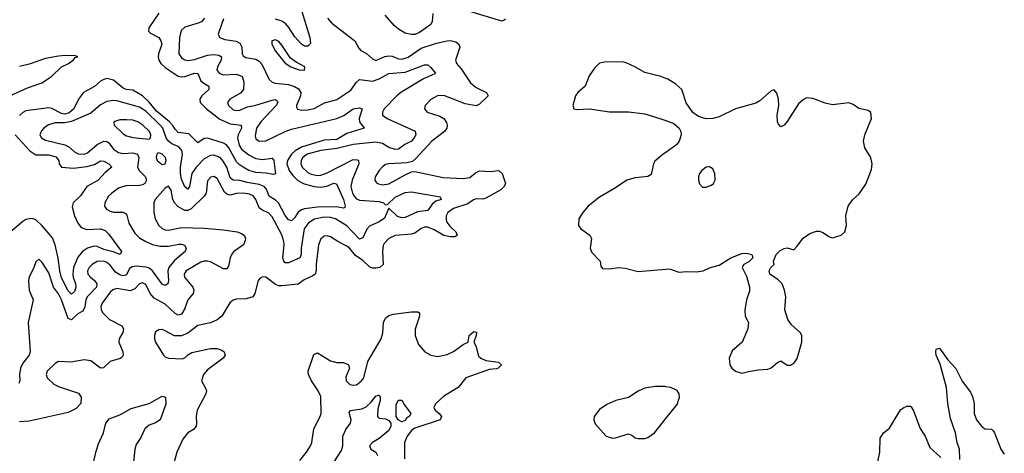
# Model space of a CAD drawing. Header units: inches. Extents: x 1694797 to 1849917, y 907313 to 1017959.
# Tile 747 of 834: x 1806011 to 1812090, y 994043 to 996720. Entities that reach past the tile are written whole.
import ezdxf

# ---------------------------------------------------------------- set-up
doc = ezdxf.new("R2010")
doc.units = ezdxf.units.IN
doc.header["$MEASUREMENT"] = 0
doc.layers.add('B8909', color=7, linetype='Continuous')
doc.layers.add('B8919', color=7, linetype='Continuous')

msp = doc.modelspace()

# ---------------------------------------------------------------- linework, layer by layer
at = {"layer": 'B8909', "color": 5}
for points, elevation in [([(1806870, 996761.1), (1806808.7, 996670), (1806806, 996650), (1806817.7, 996637.7), (1806870, 996610.2), (1806883.4, 996590), (1806888.3, 996568.2), (1806868.6, 996510), (1806866.4, 996490), (1806870.6, 996470), (1806883.4, 996450), (1806910, 996426), (1806990, 996372), (1807010, 996367.8), (1807030, 996369.6), (1807090, 996391.1), (1807110, 996388.7), (1807130, 996342.6), (1807147.4, 996327.4), (1807179.6, 996310), (1807179.2, 996290), (1807135.3, 996250), (1807122.5, 996230), (1807125.4, 996210), (1807165.1, 996170), (1807246.8, 996106.8), (1807310, 996077.8), (1807379.3, 996070), (1807381.5, 996050), (1807359.4, 996010), (1807356.1, 995990), (1807366.5, 995946.5), (1807381.5, 995921.5), (1807425.2, 995885.2), (1807470, 995862.6), (1807510, 995856.8), (1807570, 995864.9), (1807579.6, 995850), (1807590, 995769.3), (1807575.6, 995764.4), (1807533.4, 995773.4), (1807470, 995776.6), (1807426.2, 995790), (1807389.8, 995810), (1807366, 995826), (1807350, 995843.2), (1807302.4, 995930), (1807287.6, 995947.6), (1807270, 995958.7), (1807170, 995988.3), (1807150, 995987.1), (1807110, 995961), (1807055.6, 996015.6), (1806990, 996024.6), (1806970, 996043.4), (1806954.6, 996070), (1806936.4, 996090), (1806855.9, 996155.9), (1806810, 996211.4), (1806768.3, 996250), (1806710, 996285.4), (1806670, 996289.9), (1806650, 996298.4), (1806590, 996347.2), (1806550, 996356.5), (1806530, 996351.3), (1806510, 996339.8), (1806472.6, 996307.4), (1806404.7, 996270), (1806374.2, 996230), (1806345.4, 996170), (1806315.6, 996144.4), (1806290, 996137.4), (1806270, 996140.8), (1806210, 996171), (1806190, 996175.1), (1806050, 996158.2), (1806030, 996147.6), (1806010, 996128.8)], 620), ([(1807753.2, 996770), (1807803.1, 996610), (1807806, 996574), (1807790, 996557.6), (1807783.1, 996556.9), (1807770, 996557.2), (1807750, 996568.9), (1807710, 996614.1), (1807672.5, 996672.5), (1807653.7, 996693.7), (1807630, 996710.9), (1807590, 996722.8)], 660), ([(1809010, 996723.7), (1809003.1, 996716.9), (1808988.4, 996711.6), (1808790, 996771.5)], 680), ([(1807152.6, 996730), (1807134.6, 996710), (1807119.4, 996700.6), (1807030, 996674.1), (1807007.2, 996652.8), (1806997.5, 996610), (1806994.3, 996510), (1807010, 996485.2), (1807030, 996472.5), (1807050, 996467.9), (1807090, 996474.3), (1807170, 996501.3), (1807210, 996505), (1807240.7, 996500.7), (1807257.7, 996490), (1807254.6, 996470), (1807231.4, 996430), (1807227.5, 996410), (1807243.6, 996390), (1807270, 996380.1), (1807350, 996383.3), (1807384, 996370), (1807393.9, 996333.9), (1807392.5, 996290), (1807373.8, 996266.2), (1807307.6, 996230), (1807293.4, 996210), (1807299.3, 996190), (1807330, 996163), (1807350, 996158.8), (1807370, 996162.5), (1807418.3, 996181.7), (1807470, 996192), (1807570, 996224.1), (1807590, 996226.9), (1807599.8, 996219.8), (1807604.5, 996210), (1807594.2, 996190), (1807500.1, 996090), (1807474, 996050), (1807464, 996004), (1807470, 995984.9), (1807490, 995970.2), (1807530, 995973.4), (1807649.3, 996030.7), (1807690, 996044), (1807970, 996109.4), (1808011.8, 996128.2), (1808070, 996169.2), (1808110, 996176.1), (1808124.9, 996170), (1808107.3, 996110), (1808108.1, 996090), (1808138.7, 996050), (1808030, 996018.1), (1807970, 995979.8), (1807890, 995976), (1807750, 995933.3), (1807711.4, 995910), (1807690, 995890), (1807665, 995850), (1807661.2, 995830), (1807674.8, 995790), (1807697.8, 995757.8), (1807727.6, 995727.6), (1807767.9, 995707.9), (1807829.9, 995690.1), (1807870, 995685.7), (1807907.2, 995692.8), (1807950, 995710.1), (1807967.1, 995707.1), (1808009.6, 995610), (1808020.7, 995570), (1808018.5, 995561.5), (1808010, 995557.6), (1807965.3, 995565.3), (1807850, 995563.7), (1807770, 995553.5), (1807750, 995547.3), (1807730, 995531.9), (1807710, 995499.3), (1807690, 995478), (1807670, 995484.6), (1807650, 995511.7), (1807609.1, 995589.1), (1807590, 995606.9), (1807551.3, 995631.3), (1807534, 995674), (1807521.2, 995690), (1807490, 995702.8), (1807414.8, 995714.8), (1807370, 995727.8), (1807329.2, 995729.2), (1807310, 995745), (1807289.1, 995809.1), (1807267.8, 995847.8), (1807248.8, 995868.8), (1807210, 995882.9), (1807190, 995881), (1807150, 995860.4), (1807100.3, 995810), (1807074.8, 995770), (1807060.2, 995690), (1807050, 995673.7), (1807030, 995688.6), (1807010, 995735.1), (1807003, 995770), (1807003.4, 995810), (1807016.4, 995890), (1807013, 995913), (1806994.4, 995934.4), (1806950, 995954.7), (1806929, 995970), (1806916, 995990), (1806893.9, 996050), (1806877.5, 996070), (1806790, 996154.8), (1806750, 996180.6), (1806610, 996219), (1806590, 996222.1), (1806550, 996214.5), (1806510, 996193.6), (1806450, 996143), (1806330, 996091.4), (1806290, 996082.8), (1806230, 996082.5), (1806189.3, 996070.7), (1806159.1, 996050), (1806145.3, 996034.7), (1806136.2, 996010), (1806146.2, 995990), (1806170, 995975.7), (1806290, 995946.8), (1806314.5, 995934.5), (1806350, 995904.8), (1806372.9, 995892.9), (1806410, 995891.1), (1806430, 995897.9), (1806490, 995950.6), (1806530.5, 995970.5), (1806550, 995969), (1806560.9, 995960.9), (1806590, 995920.8), (1806620.7, 995900.7), (1806650, 995894.2), (1806710, 995899.1), (1806738, 995890), (1806745.9, 995870), (1806739, 995810), (1806750, 995786.2), (1806788.3, 995750), (1806794.6, 995730), (1806784.2, 995710), (1806770, 995700.8), (1806750, 995696.4), (1806666.3, 995693.7), (1806620.8, 995679.2), (1806579.1, 995650), (1806559.2, 995630), (1806536.9, 995590), (1806533.8, 995570), (1806546, 995550), (1806570, 995537.8), (1806590, 995532.9), (1806650, 995532.5), (1806664.7, 995524.7), (1806672.6, 995512.6), (1806684, 995464), (1806722, 995402), (1806750, 995373.2), (1806790.2, 995350), (1806830, 995332.7), (1806877, 995323), (1806930, 995322.3), (1806994, 995334), (1807010, 995334.4), (1807028.1, 995328.1), (1807038.3, 995310), (1807032.8, 995290), (1806966.3, 995233.7), (1806932, 995190), (1806926.4, 995170), (1806930.1, 995109.9), (1806926, 995090), (1806910, 995080.3), (1806890, 995087.5), (1806830.2, 995170.2), (1806810, 995186.5), (1806792.6, 995192.6), (1806730, 995197.8), (1806705.8, 995194.2), (1806690, 995183.8), (1806670, 995145.7), (1806650, 995138.7), (1806630, 995144.2), (1806602.3, 995162.3), (1806570, 995205.4), (1806550, 995222), (1806530, 995229.4), (1806490, 995227.1), (1806458.9, 995210), (1806439.8, 995190), (1806430.1, 995170), (1806431.6, 995150), (1806447.8, 995130), (1806473.9, 995110), (1806486.5, 995090), (1806484.5, 995070), (1806427.8, 995010), (1806419.9, 994990), (1806413.1, 994946.9), (1806399.9, 994920.1), (1806370, 994904), (1806330, 994866.6), (1806310, 994876.1), (1806268.9, 994990), (1806250, 995027.3), (1806220.6, 995070), (1806190, 995156.8), (1806150, 995222), (1806130, 995241.2), (1806110, 995225.2), (1806098.2, 995190), (1806069.3, 995130.7), (1806065.2, 995110), (1806070.6, 995050.6), (1806094.3, 994990), (1806064.2, 994850), (1806075.1, 994670), (1806069.3, 994650), (1806030, 994600.8), (1806015.1, 994570), (1806009.5, 994529.4), (1806012.7, 994490), (1806005.8, 994474.1)], 640), ([(1807270, 996725.1), (1807242.8, 996650), (1807236.9, 996630), (1807243.8, 996610), (1807277.8, 996597.8), (1807347.4, 996587.4), (1807370, 996574.4), (1807382, 996550), (1807384.4, 996510), (1807390, 996498), (1807407.6, 996487.6), (1807470, 996476.4), (1807490, 996465.2), (1807505.9, 996445.9), (1807552, 996352), (1807570, 996335.2), (1807588.6, 996328.6), (1807670, 996320.1), (1807707.8, 996307.8), (1807732.5, 996292.5), (1807746.1, 996270), (1807745.1, 996250), (1807720.2, 996190), (1807721, 996181), (1807727.1, 996167.1), (1807750, 996161.7), (1807790, 996163.4), (1807830, 996173), (1807893.5, 996206.5), (1807970, 996227.8), (1808054.9, 996285.1), (1808090, 996335.2), (1808110, 996350.9), (1808190, 996341.6), (1808230, 996355.3), (1808290, 996387.2), (1808390, 996396.6), (1808510, 996440.7), (1808530, 996441.5), (1808550, 996424.6), (1808578, 996390), (1808574.5, 996385.5), (1808503.9, 996356.1), (1808364.8, 996270), (1808339.2, 996250), (1808261.1, 996170), (1808250.2, 996150), (1808251.7, 996130), (1808279.5, 996110), (1808452.4, 996032.4), (1808455.9, 996010), (1808447, 995990), (1808429.3, 995970), (1808389.2, 995950), (1808350, 995920.7), (1808330, 995917.9), (1808290, 995930.3), (1808250, 995955.7), (1808210, 995964.9), (1808070, 995949.9), (1807970, 995925.7), (1807870, 995913.4), (1807785.5, 995890), (1807760.1, 995870), (1807748.6, 995850), (1807747, 995830), (1807754.5, 995810), (1807790, 995777), (1807810, 995766.2), (1807850, 995757.7), (1807870, 995759.6), (1807910, 995773.9), (1808070, 995856.4), (1808095.9, 995855.9), (1808103.6, 995850), (1808105.9, 995830), (1808063.8, 995730), (1808056.3, 995690), (1808065.2, 995650), (1808075.7, 995630), (1808090, 995615.3), (1808110, 995605.9), (1808230, 995598.8), (1808256.5, 995590), (1808270, 995578), (1808281.5, 995578.5), (1808330, 995625.6), (1808390, 995652.7), (1808430, 995658.4), (1808606.8, 995626.8), (1808613, 995610), (1808580.5, 995599.5), (1808558.6, 995581.4), (1808530, 995541.8), (1808466.7, 995533.3), (1808390, 995498.3), (1808370, 995497), (1808344.3, 995504.3), (1808290, 995557.2), (1808264, 995496), (1808230, 995473.3), (1808170, 995445.9), (1808153.3, 995426.7), (1808130, 995374), (1808113.6, 995366.4), (1808110, 995366), (1808030, 995447.5), (1807961.4, 995490), (1807930, 995498.1), (1807890, 995500.9), (1807831, 995489), (1807793.8, 995466.2), (1807768.3, 995430), (1807748, 995310), (1807748.4, 995270), (1807740.2, 995250), (1807670, 995220.2), (1807650, 995219.8), (1807641.2, 995230), (1807634.7, 995250), (1807644, 995330), (1807642.6, 995350), (1807630, 995391.3), (1807570, 995503.2), (1807550, 995526.3), (1807506.4, 995546.4), (1807490, 995558.6), (1807470, 995610.8), (1807452.8, 995632.8), (1807430, 995642.4), (1807390, 995649.2), (1807350, 995647.6), (1807310, 995637.6), (1807290, 995642.2), (1807275.8, 995655.8), (1807230, 995739.3), (1807210, 995751.7), (1807191.1, 995748.9), (1807170, 995724.5), (1807162.3, 995650), (1807150.1, 995630), (1807070, 995551.6), (1807050, 995541.4), (1807030, 995542.8), (1806987.1, 995567.1), (1806968, 995588), (1806957.5, 995610), (1806947, 995667), (1806930, 995692.8), (1806910, 995680.5), (1806848.4, 995610), (1806838.9, 995590), (1806840.2, 995530), (1806847.6, 995490), (1806870.1, 995450.1), (1806890, 995432.1), (1806910, 995423.5), (1806930, 995421.9), (1807010, 995437.5), (1807150, 995433.6), (1807270, 995423.4), (1807353, 995410), (1807380.8, 995400.7), (1807396.9, 995390), (1807404.5, 995370), (1807403.7, 995356.3), (1807392.8, 995330), (1807333.1, 995290), (1807322.6, 995277.4), (1807310.2, 995250), (1807300.8, 995199.2), (1807290, 995181.6), (1807270, 995181.7), (1807190, 995224.5), (1807170, 995229.8), (1807150, 995229.1), (1807130, 995222.7), (1807038, 995170), (1807026.6, 995150), (1807029.5, 995130), (1807080.5, 995070), (1807086.8, 995050), (1807081.3, 995030), (1807050, 994991.1), (1807027.7, 994932.3), (1807010, 994901.6), (1806990, 994897), (1806970, 994907.3), (1806910, 994963.2), (1806841.6, 995001.5), (1806817.1, 995030), (1806790, 995085.1), (1806770, 995095.2), (1806750, 995088.9), (1806721.3, 995058.7), (1806694, 995046), (1806610, 995060.8), (1806586.6, 995053.4), (1806570, 995038.5), (1806519.4, 994970), (1806512.4, 994950), (1806513.6, 994930), (1806524.1, 994910), (1806564.8, 994870), (1806641.6, 994830), (1806652.1, 994812.1), (1806647.4, 994790), (1806626.1, 994750), (1806622.7, 994730), (1806647.7, 994670), (1806650.2, 994650), (1806642.8, 994637.2), (1806631.8, 994628.2), (1806570.6, 994609.4), (1806529.2, 994570.8), (1806510, 994569.8), (1806450, 994613.8), (1806410, 994621.1), (1806326.2, 994606.2), (1806250.2, 994609.8), (1806230, 994598.3), (1806180.9, 994550), (1806174.3, 994530), (1806180.3, 994510), (1806222, 994470), (1806250, 994455), (1806374.6, 994414.6), (1806391.5, 994390), (1806388.1, 994350), (1806359, 994321), (1806310, 994295.7), (1806070, 994241.3), (1806010, 994237)], 660), ([(1807912.2, 996730), (1807939.1, 996699.1), (1808079.6, 996590), (1808104.8, 996544.8), (1808118, 996530), (1808152.5, 996512.5), (1808190, 996478), (1808210, 996469.1), (1808266.1, 996493.9), (1808290, 996497.8), (1808310, 996495), (1808350, 996478.9), (1808370, 996477), (1808410, 996488.1), (1808490, 996544.2), (1808584.8, 996575.2), (1808650, 996590.7), (1808671.3, 996591.3), (1808703.6, 996583.6), (1808723.1, 996570), (1808729.1, 996550), (1808700.7, 996470), (1808707.1, 996450), (1808735.9, 996415.9), (1808795.2, 996330), (1808830, 996300.9), (1808893.7, 996270), (1808903.2, 996250), (1808850, 996198.3), (1808830, 996189.3), (1808761.7, 996201.7), (1808630, 996251.8), (1808590.2, 996249.8), (1808550, 996228.2), (1808513.7, 996190), (1808510.4, 996170), (1808526.4, 996150), (1808604.5, 996124.5), (1808629.6, 996109.6), (1808646.5, 996086.5), (1808650.8, 996070), (1808647.8, 996050), (1808632.9, 996030), (1808556.2, 995970), (1808457.5, 995862.5), (1808435.6, 995844.4), (1808403.6, 995836.4), (1808289.3, 995830.7), (1808270, 995826.2), (1808250, 995812.3), (1808230, 995789.6), (1808206.7, 995750), (1808204.6, 995730), (1808213.8, 995713.8), (1808226.3, 995706.3), (1808250, 995701.5), (1808290, 995706.7), (1808390, 995763), (1808430, 995780.2), (1808450, 995783.2), (1808626.1, 995746), (1808750, 995740.1), (1808790, 995745.7), (1808824.2, 995775.8), (1808850, 995786.4), (1808916.1, 995783.9), (1808970, 995790.2), (1808990, 995770.6), (1809010.3, 995710), (1809003.1, 995690), (1808980.7, 995670), (1808890, 995618.9), (1808870, 995612), (1808830, 995614.1), (1808812, 995608), (1808777.2, 995582.7), (1808690, 995554.2), (1808654.2, 995530), (1808643.5, 995510), (1808644, 995484), (1808649.2, 995469.3), (1808666.5, 995446.5), (1808704, 995410), (1808712.8, 995390), (1808699.3, 995380.7), (1808670, 995380.2), (1808630, 995388.7), (1808570, 995423.7), (1808530, 995440.2), (1808510, 995439.9), (1808490, 995432.1), (1808450, 995403.2), (1808430, 995395.8), (1808330, 995388.8), (1808290.9, 995369.1), (1808260.7, 995339.3), (1808254.3, 995325.7), (1808250.1, 995290), (1808255.9, 995210), (1808235.3, 995190), (1808210, 995185.4), (1808190, 995186.1), (1808170, 995194.1), (1808130, 995234.3), (1808083.8, 995263.8), (1808050, 995307.4), (1808030, 995321.8), (1807975.1, 995350), (1807930, 995380.3), (1807910, 995386.4), (1807890, 995383.5), (1807870, 995367.8), (1807855.2, 995330), (1807842.4, 995210), (1807842.5, 995170), (1807835.6, 995150), (1807821.8, 995138.2), (1807766.6, 995113.4), (1807730, 995088.2), (1807630, 995076.5), (1807610, 995078), (1807590, 995086.5), (1807530, 995131.2), (1807510, 995133), (1807495.4, 995124.6), (1807483.7, 995110), (1807463.6, 995030), (1807450.2, 995009.8), (1807410, 994996.8), (1807350, 994994.6), (1807330, 994989.7), (1807308.5, 994971.5), (1807258.6, 994890), (1807230, 994868.4), (1807190, 994849.9), (1807110, 994833.2), (1807050, 994784.1), (1807010, 994767.8), (1806967.7, 994767.7), (1806910, 994800.5), (1806890, 994807.3), (1806870, 994806.6), (1806850, 994793.2), (1806842.4, 994770), (1806843.1, 994750), (1806850.4, 994730), (1806898.8, 994650), (1806910, 994638.8), (1806930, 994630.6), (1807013.3, 994626.7), (1807030, 994632.2), (1807048.9, 994651.1), (1807074.1, 994665.9), (1807190, 994691.2), (1807230, 994690.2), (1807259.2, 994679.2), (1807273.4, 994670), (1807279.3, 994650), (1807266.4, 994630), (1807170, 994559.7), (1807146.5, 994530), (1807132.7, 994490), (1807157.1, 994450), (1807163.8, 994430), (1807160.4, 994410), (1807107.7, 994310), (1807099.7, 994270), (1807102.8, 994230), (1807099.6, 994210), (1807083.7, 994190), (1807050, 994169.7), (1807018.9, 994130), (1806981.7, 994050), (1806964.9, 993990)], 680), ([(1808560.9, 996759.1), (1808558.5, 996710), (1808550.2, 996689.8), (1808479.8, 996640.2), (1808450.9, 996629.1), (1808430, 996628.3), (1808390, 996637.9), (1808350, 996661.6), (1808323.8, 996683.8), (1808268, 996748)], 680), ([(1805950, 996250.4), (1806059.6, 996300.4), (1806148.4, 996330), (1806208.2, 996370), (1806270.2, 996429.8), (1806312.7, 996450), (1806340.7, 996470), (1806354.2, 996485.8), (1806370.8, 996490.8), (1806356.3, 996496.3), (1806290, 996499.7), (1806250, 996495.7), (1806170, 996480.5), (1806070, 996445), (1806010, 996430.7)], 580), ([(1810000, 996358.2), (1809970, 996369.7), (1809870, 996393.6), (1809809.3, 996430), (1809754.7, 996454.7), (1809730, 996461.1), (1809622, 996458), (1809590, 996451.6), (1809559.5, 996420.5), (1809526.2, 996373.8), (1809502, 996310), (1809458, 996270), (1809443, 996250), (1809426, 996190), (1809432, 996170), (1809450, 996165.5), (1809530, 996170.4), (1809651.6, 996151.6), (1809770, 996151.1), (1809870, 996139.6), (1809970, 996109.1), (1810000, 996097.6)], 720), ([(1805982.8, 996010), (1806073.6, 995910), (1806110, 995886.6), (1806190, 995885.2), (1806233.2, 995873.2), (1806253.7, 995850), (1806255, 995830), (1806268.4, 995810), (1806344, 995804), (1806425.8, 995814.2), (1806472.9, 995827.1), (1806510, 995848.5), (1806530, 995846), (1806561.7, 995830), (1806580.4, 995810), (1806540.1, 995779.9), (1806492.8, 995727.2), (1806426.3, 995690), (1806386.7, 995633.3), (1806340.7, 995590), (1806334.4, 995565.6), (1806350.2, 995509.8), (1806370, 995464.9), (1806390, 995438), (1806425.7, 995425.7), (1806509.5, 995429.5), (1806538.7, 995418.7), (1806558.9, 995399), (1806639.5, 995290), (1806630.4, 995270), (1806587.3, 995287.3), (1806530, 995302.4), (1806490, 995319.9), (1806470, 995322.9), (1806430, 995310.4), (1806399.8, 995290), (1806370, 995254), (1806343.9, 995190), (1806338.2, 995150), (1806340.3, 995130), (1806355.8, 995090), (1806358.4, 995070), (1806350, 995042.7), (1806330, 995026.5), (1806310, 995046.3), (1806270, 995126.8), (1806258.2, 995170), (1806247.7, 995247.7), (1806229.6, 995330), (1806213.1, 995373.1), (1806150, 995448.2), (1806110, 995485.4), (1806087.2, 995492.8), (1806050, 995487.3), (1806030, 995475.3), (1805950, 995405.6)], 620), ([(1810000, 995901.3), (1809984.2, 995890), (1809933.4, 995846.6), (1809923.5, 995830), (1809910, 995763.6), (1809888.2, 995751.8), (1809810, 995743.1), (1809760.5, 995730), (1809682.7, 995677.3), (1809590, 995624.2), (1809520.7, 995570), (1809487.3, 995530), (1809462.8, 995490), (1809461, 995450), (1809476, 995430), (1809530.5, 995390), (1809540.4, 995370), (1809532.4, 995310), (1809536.7, 995296.7), (1809543.6, 995283.6), (1809594, 995230), (1809598, 995198), (1809610, 995184), (1809650, 995183), (1809710, 995190.4), (1809750, 995185.5), (1809830, 995166), (1810000, 995180.4)], 720), ([(1807740, 994000), (1807781.5, 994050), (1807807.2, 994090), (1807815.4, 994110), (1807826.4, 994193.6), (1807867.1, 994270), (1807872.4, 994290), (1807870, 994395.1), (1807853.6, 994430), (1807812.7, 994490), (1807794.8, 994530), (1807791.9, 994550), (1807827.4, 994652.6), (1807850, 994663.7), (1807930, 994615), (1807970, 994603.9), (1808010, 994603.1), (1808042, 994590), (1808048.2, 994570), (1808024.2, 994515.8), (1808027.6, 994490), (1808050, 994469.1), (1808070, 994464.9), (1808090, 994467.1), (1808122, 994490), (1808135.6, 994510), (1808160.3, 994610), (1808243.2, 994750), (1808253, 994787), (1808257.8, 994850), (1808270, 994877.6), (1808290, 994893.7), (1808316.8, 994903.2), (1808430, 994917.3), (1808470, 994915.8), (1808479.1, 994910), (1808480.3, 994890), (1808452.8, 994810), (1808451.9, 994770), (1808474.1, 994714.1), (1808512, 994670), (1808550, 994650.2), (1808590, 994641.8), (1808650, 994654.2), (1808690, 994672.2), (1808750, 994714.9), (1808779, 994730), (1808787.1, 994770), (1808814.4, 994794.4), (1808830.4, 994790.4), (1808830.3, 994769.7), (1808814.8, 994730), (1808826.9, 994706.9), (1808843.6, 994643.6), (1808857.3, 994630), (1808890, 994617), (1808966.4, 994606.4), (1808984.7, 994590), (1808964.7, 994570), (1808954.4, 994565.6), (1808910, 994561.3), (1808765.2, 994510), (1808718.4, 994450), (1808630, 994395.5), (1808579.4, 994350), (1808568, 994328.1), (1808576.3, 994310), (1808601.9, 994290), (1808614.6, 994270), (1808606.2, 994250), (1808450, 994199.3), (1808430, 994184.6), (1808404, 994150), (1808386.8, 994110), (1808386.7, 994010)], 680), ([(1810000, 994454.5), (1809995.3, 994455.3), (1809935.1, 994455.1), (1809870, 994445.1), (1809830, 994427), (1809770, 994387), (1809691.3, 994370), (1809635.6, 994344.4), (1809590, 994313.2), (1809558.8, 994270), (1809556, 994250), (1809564.5, 994224.5), (1809630, 994151.3), (1809650, 994142.8), (1809670, 994137.3), (1809690, 994139.1), (1809770, 994164), (1809790, 994156), (1809810, 994138.8), (1809830, 994134), (1809870, 994134.8), (1809890, 994141), (1809930, 994170.8), (1810000, 994257.4)], 720), ([(1806459.1, 993950), (1806483.1, 994056.9), (1806497.4, 994102.6), (1806528.3, 994170), (1806542.2, 994230), (1806564.4, 994255.6), (1806630, 994280.2), (1806699.1, 994320.9), (1806810, 994350.7), (1806890, 994397.2), (1806910.9, 994390.9), (1806912.6, 994347.4), (1806878, 994250), (1806850, 994232), (1806810, 994216.8), (1806784.7, 994195.3), (1806758.9, 994141.1), (1806730, 994096.9), (1806722.2, 994070), (1806708.8, 993948.8)], 660), ([(1807930, 993955.6), (1807998.4, 994061.6), (1808005.3, 994090), (1808005.5, 994150), (1808024.7, 994190), (1808054.3, 994230), (1808057.5, 994250), (1808044.3, 994295.7), (1808052.9, 994307.1), (1808122.5, 994317.5), (1808149.9, 994330.1), (1808180.9, 994359.1), (1808210, 994395.6), (1808230, 994403.8), (1808236.2, 994390), (1808237.4, 994370), (1808222.3, 994317.7), (1808220.7, 994270), (1808230, 994260.2), (1808270, 994256.1), (1808290, 994246.8), (1808302.2, 994230), (1808303.1, 994210), (1808290, 994183.7), (1808230, 994135.7), (1808189.1, 994110), (1808170.4, 994090), (1808179.1, 994070), (1808210, 994050.4), (1808221.1, 994030)], 660)]:
    msp.add_lwpolyline(points, dxfattribs=dict(at, elevation=elevation))
for points, elevation in [([(1807590, 996595.4), (1807568.2, 996590), (1807567.2, 996570), (1807590, 996525.7), (1807650, 996452.2), (1807685.5, 996430), (1807736, 996410), (1807770, 996408.9), (1807771.8, 996430), (1807717.1, 996457.1), (1807682.9, 996482.9), (1807630, 996563.5), (1807610, 996584.7)], 680), ([(1806670, 996102.6), (1806630, 996102.3), (1806592.7, 996090), (1806593.4, 996070), (1806650, 996015.9), (1806670, 996003), (1806710, 995992.5), (1806810, 995982.8), (1806818.3, 995990), (1806821.1, 996010), (1806811.9, 996030), (1806771.3, 996070), (1806739.7, 996090), (1806710, 996099.6)], 660), ([(1806870, 995897.7), (1806864.1, 995895.9), (1806857.1, 995890), (1806853.1, 995870), (1806860.3, 995850), (1806890, 995826.7), (1806910, 995830.7), (1806915.3, 995850), (1806910.7, 995870), (1806890, 995889.7)], 660), ([(1808370, 994237.2), (1808346.9, 994250), (1808336.1, 994270), (1808335.3, 994344.7), (1808350, 994372.4), (1808370, 994371.3), (1808384.5, 994344.5), (1808426, 994290), (1808415.5, 994270), (1808399.9, 994260.1), (1808390, 994245.5)], 660)]:
    msp.add_lwpolyline(points, close=True, dxfattribs=dict(at, elevation=elevation))
at = {"layer": 'B8919', "color": 5}
for points, elevation in [([(1810000, 995180.4), (1810010, 995181.3), (1810030, 995180.4), (1810081.4, 995161.4), (1810130, 995165.5), (1810190, 995163), (1810230, 995170.6), (1810270, 995187.7), (1810330, 995204), (1810402, 995250), (1810470, 995276.3), (1810498.5, 995278.5), (1810532, 995270), (1810538, 995250), (1810513.7, 995226.3), (1810482, 995210), (1810471.3, 995190), (1810497.5, 995137.5), (1810516.3, 995070), (1810516.3, 995043.7), (1810498.8, 994990), (1810487.1, 994927.1), (1810491, 994890), (1810510.7, 994850), (1810507.5, 994812.5), (1810470.8, 994730), (1810410, 994675.3), (1810390.6, 994630), (1810396.3, 994590), (1810408.5, 994568.5), (1810430, 994550.8), (1810470, 994538.8), (1810510, 994548), (1810570, 994558.7), (1810630, 994563.1), (1810650, 994572), (1810690, 994603.8), (1810710, 994613.4), (1810750, 994587.7), (1810770, 994588.2), (1810795.1, 994604.9), (1810811.1, 994628.9), (1810840.7, 994730), (1810839.3, 994770), (1810829.4, 994790), (1810776.3, 994836.3), (1810752.7, 994870), (1810735.3, 994930), (1810741.2, 995010), (1810733.2, 995050), (1810718, 995090), (1810693.6, 995113.6), (1810642, 995150), (1810638, 995170), (1810648, 995190), (1810668.7, 995210), (1810664, 995230), (1810681.2, 995270), (1810705.6, 995294.4), (1810730, 995308.2), (1810750, 995312.7), (1810790, 995300.5), (1810810, 995320.5), (1810847.6, 995372.4), (1810890, 995401.3), (1810930, 995415.5), (1810950, 995414.8), (1810970, 995406.8), (1811010, 995378.8), (1811030, 995374), (1811082, 995390), (1811105.2, 995410), (1811115.1, 995450), (1811112.3, 995510), (1811127, 995570), (1811152.7, 995607.3), (1811194.2, 995645.8), (1811234.6, 995705.4), (1811270, 995796), (1811273.5, 995830), (1811266.6, 995870), (1811229.8, 995930), (1811221.4, 995970), (1811229.9, 996010.1), (1811269.7, 996110), (1811266.5, 996146.5), (1811250, 996159.7), (1811192.2, 996172.3), (1811157.3, 996197.3), (1811130, 996207.2), (1811030, 996194), (1810984.8, 996204.8), (1810907.2, 996232.8), (1810870, 996236.9), (1810850, 996227.3), (1810820.3, 996199.8), (1810750, 996092.3), (1810730, 996069.4), (1810710, 996059), (1810695.1, 996075.1), (1810689.7, 996089.7), (1810687.6, 996130), (1810697.2, 996190), (1810695.1, 996230), (1810686.6, 996266.6), (1810670, 996287), (1810650, 996280.5), (1810580.6, 996219.4), (1810555.8, 996204.2), (1810430, 996170.6), (1810330, 996120.2), (1810289.8, 996109.8), (1810249, 996109), (1810202.5, 996122.5), (1810166.4, 996146.4), (1810126.3, 996206.3), (1810098.7, 996290), (1810062.9, 996322.9), (1810013.2, 996353.2), (1810000, 996358.2)], 720), ([(1810000, 996097.6), (1810050, 996078.5), (1810082.8, 996050), (1810092.4, 996030), (1810094.7, 996010), (1810083.5, 995970), (1810068.4, 995950), (1810000, 995901.3)], 720), ([(1811814.7, 994005.3), (1811812.4, 994070), (1811799.6, 994110), (1811788.5, 994170), (1811758.5, 994258.5), (1811742, 994350), (1811732.3, 994450), (1811694.7, 994594.7), (1811669.1, 994650), (1811666.5, 994670), (1811670, 994686.8), (1811690, 994693.4), (1811740.8, 994620.8), (1811790, 994567), (1811829, 994489), (1811880.7, 994420.7), (1811894.4, 994394.4), (1811903, 994350), (1811904.8, 994290), (1811918.6, 994250), (1811949.3, 994210), (1811970, 994195), (1812010, 994191.6), (1812021.3, 994181.3), (1812030.1, 994170), (1812068.4, 994070), (1812090, 994038)], 680), ([(1810000, 994257.4), (1810070, 994344), (1810085.1, 994390), (1810082, 994410), (1810070, 994432), (1810030.7, 994449.3), (1810000, 994454.5)], 720), ([(1811309.6, 993990.4), (1811320.9, 994050), (1811323.3, 994136.7), (1811344, 994170), (1811381.5, 994198.5), (1811450, 994311), (1811470, 994326.8), (1811490, 994334.8), (1811510, 994334), (1811514.8, 994330), (1811530, 994304.7), (1811570, 994196), (1811600.5, 994150), (1811630, 994078.8), (1811697.5, 994017.5)], 680)]:
    msp.add_lwpolyline(points, dxfattribs=dict(at, elevation=elevation))
at = {"layer": 'B8919', "color": 5, "elevation": 740}
msp.add_lwpolyline([(1810270, 995812.3), (1810250, 995809.4), (1810223, 995790), (1810208.4, 995770), (1810203, 995750), (1810202, 995730), (1810207.7, 995707.7), (1810227.3, 995687.3), (1810250, 995686), (1810282, 995698), (1810295.3, 995710), (1810304, 995730), (1810302.7, 995770), (1810295.1, 995790), (1810290, 995799)], close=True, dxfattribs=at)

doc.saveas('drawing.dxf')
